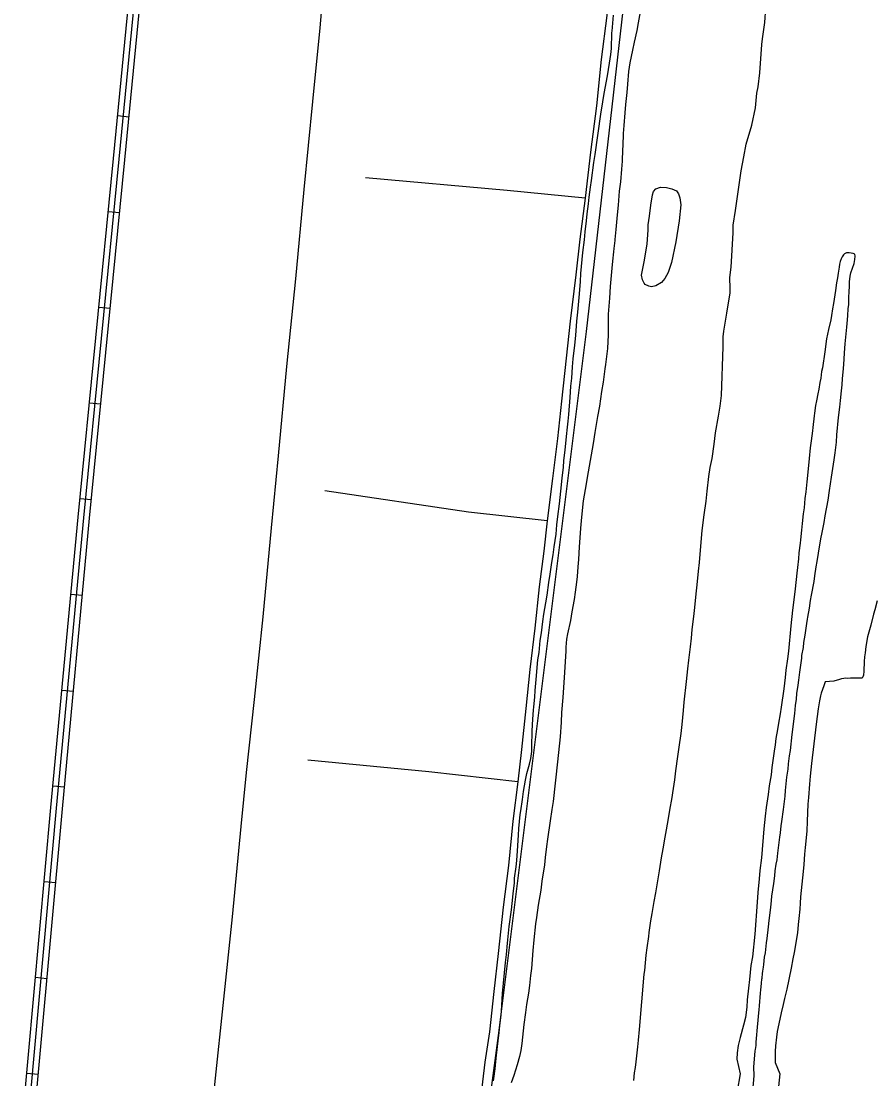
# Model space of a CAD drawing. Extents: x 3445503 to 3483459, y 540493 to 566012.
# Drawn here: x 3455058 to 3457278, y 554200 to 556949 of the extents above; entities that cross this region are included whole.
import ezdxf

# ---------------------------------------------------------------- set-up
doc = ezdxf.new("R2010")
doc.units = 0
for name, color, linetype in [('V-DTCH-CNTR', 7, 'Continuous'), ('V-ROAD-CNTR', 7, 'Continuous'), ('V-SITE-VEGE', 7, 'Continuous'), ('V-TOPO-SHOR', 7, 'Continuous')]:
    doc.layers.add(name, color=color, linetype=linetype)

msp = doc.modelspace()

# ---------------------------------------------------------------- linework, layer by layer
at = {"layer": 'V-DTCH-CNTR'}
for points in [[(3456676.9, 557818.8), (3456669.8, 557775.6), (3456659.2, 557676.6), (3456647.2, 557573.1), (3456636.9, 557478.8), (3456626.2, 557370.5), (3456614.8, 557276.5), (3456605.5, 557183.1), (3456592.5, 557076.8), (3456581.4, 556964.2), (3456566.1, 556850), (3456554, 556729.6), (3456538.3, 556609.2), (3456524.4, 556489), (3456510.8, 556383.1), (3456500.6, 556290), (3456485.4, 556169.9)], [(3455533.9, 553943.3), (3455554.3, 554111.4), (3455580.2, 554357.2), (3455607.5, 554621.4), (3455630.3, 554855.6), (3455644.4, 554996.6), (3455665.2, 555186.3), (3455687.3, 555400.5), (3455709.2, 555632.5), (3455727.6, 555819.9), (3455749.1, 556051.3), (3455772.5, 556280), (3455794, 556512), (3455816.8, 556740.4), (3455836, 556932.4), (3455853.1, 557133.1), (3455871.1, 557288.3), (3455874.4, 557317), (3455891.6, 557489.6), (3455911.3, 557688.3), (3455922.3, 557808.4)], [(3456524.4, 556489), (3456322.1, 556508.9), (3455953.5, 556542.5)], [(3456485.4, 556169.9), (3456475.1, 556073.3), (3456463.2, 555961.9), (3456452.4, 555864.9), (3456439.5, 555760.8), (3456426.3, 555650.2), (3456417.3, 555571.5), (3456405.1, 555479.2), (3456393.6, 555371.8), (3456381.1, 555263.7), (3456370.5, 555162.2), (3456359.5, 555055.8), (3456350.1, 554972.4), (3456336.8, 554869.9), (3456325.7, 554754.5), (3456311.9, 554646.5), (3456298.4, 554525.5), (3456287.5, 554426.8), (3456275.7, 554321.8), (3456263.8, 554242.8), (3456253.7, 554155.9)], [(3456426.3, 555650.2), (3456221.1, 555672.9), (3455848.3, 555728.8)], [(3456350.1, 554972.4), (3456118.6, 554998.3), (3455803.8, 555028.3)]]:
    msp.add_lwpolyline(points, dxfattribs=at)
at = {"layer": 'V-ROAD-CNTR'}
for p, q in [((3455309.2, 556703.8), (3455339.1, 556700.9)), ((3455284.8, 556455), (3455314.7, 556452)), ((3455260.3, 556206.2), (3455290.1, 556203.2)), ((3455235.7, 555957.4), (3455265.5, 555954.5)), ((3455211.1, 555708.6), (3455241, 555705.7)), ((3455187.6, 555459.7), (3455217.5, 555456.9)), ((3455164.3, 555210.7), (3455194.2, 555207.9)), ((3455141.1, 554961.8), (3455170.9, 554959)), ((3455118.3, 554712.8), (3455148.2, 554710.1)), ((3455095.7, 554463.8), (3455125.6, 554461.1)), ((3455073.1, 554214.9), (3455103, 554212.2))]:
    msp.add_line(p, q, dxfattribs=at)
for points in [[(3455047.1, 553928), (3455135.7, 554904.9), (3455206.3, 555660), (3455298.4, 556592), (3455380.5, 557438.1), (3455453.5, 558224), (3455550.4, 559180.1), (3455643.4, 560141.5), (3455727.9, 560965.6), (3455796.2, 561639.5), (3455797, 561744.8)], [(3455061, 553914.7), (3455150.7, 554903.5), (3455221.2, 555658.5), (3455313.3, 556590.6), (3455395.5, 557436.7), (3455468.4, 558222.6), (3455565.3, 559178.6), (3455658.4, 560140), (3455742.8, 560964), (3455811.2, 561638.7), (3455812, 561744.7)], [(3455077.6, 553932.2), (3455165.6, 554902.2), (3455236.2, 555657.1), (3455328.2, 556589.1), (3455410.4, 557435.3), (3455483.4, 558221.1), (3455580.2, 559177.1), (3455673.3, 560138.5), (3455757.7, 560962.5), (3455826.2, 561637.9), (3455827, 561744.6)]]:
    msp.add_lwpolyline(points, dxfattribs=at)
at = {"layer": 'V-SITE-VEGE'}
for points in [[(3456901.3, 556254.9), (3456901.2, 556283.1), (3456904.5, 556309.7), (3456909.2, 556399.2), (3456909.1, 556419.1), (3456915.6, 556457.2), (3456930.3, 556560), (3456936.8, 556596.5), (3456943.3, 556629.7), (3456958.1, 556679.5), (3456967.9, 556724.2), (3456971.1, 556762.4), (3456974.4, 556779), (3456979.2, 556815.4), (3456984, 556888.4), (3456985.6, 556903.3), (3456992.1, 556946.4), (3456996.8, 557022.7)], [(3456671.7, 556997.2), (3456662.8, 556945.3), (3456658.9, 556925.2), (3456652.4, 556894.8), (3456647.5, 556874), (3456640.9, 556841.5), (3456637.7, 556818.9), (3456634.7, 556786), (3456633, 556764.4), (3456630, 556732.9), (3456627.5, 556711.4), (3456624.9, 556678.5), (3456623.5, 556657.2), (3456622.3, 556625.7), (3456622.1, 556615.8), (3456620.6, 556585.4), (3456618.8, 556564.9), (3456616.2, 556531.6), (3456613.3, 556507.6), (3456610.6, 556471.1), (3456608.1, 556446), (3456604.7, 556407.8), (3456601.8, 556381.6), (3456601.7, 556379.5), (3456598.9, 556358.3), (3456598.4, 556350.2), (3456595.6, 556325.1), (3456594.2, 556307.7), (3456589.9, 556259.6), (3456588, 556229.2), (3456584.9, 556187.4), (3456584.6, 556172.2), (3456584.6, 556149.5), (3456584.4, 556133.6), (3456582.4, 556098.6), (3456577.8, 556056.8), (3456575.9, 556045.5), (3456571.1, 556010.9), (3456567.5, 555986.5), (3456561.6, 555948.3), (3456556.9, 555921.8), (3456550.2, 555880.2), (3456545.5, 555851.5), (3456532.3, 555778.1), (3456524.5, 555731.8), (3456519.8, 555702.8), (3456514.9, 555659.7), (3456512.3, 555631), (3456509.6, 555594.2), (3456509.1, 555583.2), (3456507.1, 555550), (3456505.7, 555531.2), (3456504.3, 555506.1), (3456501.9, 555490.9), (3456499, 555465.1), (3456495.9, 555445.7), (3456490.4, 555413.5), (3456486.5, 555391.3), (3456478.5, 555356.3), (3456475.8, 555342.9), (3456474.8, 555322.4), (3456474.7, 555312.8), (3456470.6, 555255.8), (3456468.5, 555217.6), (3456466.7, 555191.1), (3456463.6, 555152.2), (3456462.5, 555126.7), (3456459.4, 555089.2), (3456453.1, 555024.1), (3456441.2, 554920.8), (3456438.4, 554900), (3456434, 554870.7), (3456427.2, 554822.6), (3456424.4, 554803.5), (3456420.8, 554775.2), (3456418.7, 554756.1), (3456412.4, 554713.7), (3456409.2, 554690.7), (3456402.5, 554651.2), (3456397.8, 554619), (3456395.7, 554603.1), (3456391.5, 554561), (3456389, 554533.4), (3456385.4, 554487.1), (3456383, 554468.7), (3456380.1, 554442.2), (3456377.3, 554422.7), (3456372.2, 554392.7), (3456369.4, 554372.2), (3456365.4, 554341.5), (3456360, 554291.9), (3456357.2, 554273.9)], [(3456493.8, 556072), (3456497.9, 556107), (3456500.4, 556132.4), (3456503.1, 556169.2), (3456506, 556193.3), (3456510.3, 556240.7), (3456512.2, 556272.5), (3456513.6, 556293.1), (3456518.7, 556347.9), (3456522.8, 556381.1), (3456524.9, 556401.6), (3456528.2, 556430.6), (3456529.9, 556448.7), (3456533.5, 556474.8), (3456535.1, 556491.8), (3456538.4, 556517.6), (3456540.8, 556535.6), (3456547.6, 556582.3), (3456551.1, 556603.1), (3456565.5, 556708.1), (3456570.6, 556739.6), (3456574.5, 556761.1), (3456580, 556793.6), (3456583.4, 556812.7), (3456589.4, 556851.9), (3456591.7, 556863.2), (3456593.3, 556878.1), (3456593.6, 556892.2), (3456594.1, 556904.3), (3456594.4, 556919.8), (3456595.1, 556923.7), (3456595.6, 556934), (3456598.6, 556964.8)], [(3456997.7, 554564.5), (3457001.7, 554595.3), (3457003.4, 554611.5), (3457007.1, 554645.5), (3457008.8, 554663.2), (3457010.1, 554674.5), (3457014.8, 554707.7), (3457018, 554727.5), (3457018.9, 554740.2), (3457021.7, 554758.3), (3457023.6, 554769.6), (3457025.3, 554786.5), (3457030.9, 554828.2), (3457032.2, 554839.6), (3457034.6, 554857.6), (3457036.2, 554868.5), (3457040.2, 554899.7), (3457044.3, 554934.7), (3457045.2, 554949.2), (3457049.3, 554984.5), (3457052.1, 555005), (3457053.4, 555019.2), (3457056.2, 555040), (3457058.2, 555053.5), (3457062.8, 555095.2), (3457069.7, 555149.6), (3457071.8, 555170.5), (3457074.1, 555186.8), (3457075.4, 555201.3), (3457078.3, 555223.2), (3457079.9, 555236.6), (3457082.7, 555257.1), (3457083.9, 555263.5), (3457087.9, 555293.2), (3457088.3, 555300.2), (3457091.9, 555321.4), (3457093.5, 555334.5), (3457096.3, 555353.6), (3457101, 555383.6), (3457102.6, 555394.6), (3457103.7, 555399.9), (3457107.7, 555423.6), (3457110.8, 555443.7), (3457113.1, 555457.1), (3457119.7, 555493.2), (3457121.7, 555507.6), (3457125.6, 555530.6), (3457128, 555545.1), (3457131.2, 555566.3), (3457137.8, 555603.7), (3457141.2, 555620), (3457146.2, 555645.8), (3457149, 555663.8), (3457156.4, 555704.4), (3457160.3, 555729.1), (3457162.7, 555746.5), (3457165.5, 555764.1), (3457172.2, 555808.7), (3457174.6, 555827.4), (3457177.9, 555855.3), (3457179.3, 555873.7), (3457183.5, 555919.3), (3457186.4, 555946.2), (3457188.1, 555963.2), (3457191, 555988.3), (3457193, 556004.2), (3457194, 556020.8), (3457196.2, 556045.3), (3457198, 556070.7), (3457199.3, 556087.4), (3457200.4, 556110.7), (3457205.3, 556153.9), (3457206.7, 556173), (3457207.2, 556184.3), (3457208.6, 556202), (3457209.8, 556213.3), (3457210.5, 556232.4), (3457211.4, 556245.2), (3457212, 556261.4), (3457212.1, 556272.1), (3457213.4, 556286.9), (3457215.3, 556295.4), (3457224.2, 556319.3), (3457226.2, 556329.6), (3457226.3, 556338.1), (3457225.7, 556344.1), (3457221.8, 556345.6), (3457210.9, 556346.8), (3457204.1, 556346.9), (3457198.8, 556344.5), (3457196.2, 556341.7), (3457192.6, 556336.8), (3457190.4, 556331.9), (3457187.8, 556324.5), (3457186.3, 556317.5), (3457184.8, 556309.7), (3457182.4, 556294.1), (3457180.8, 556282.1), (3457178.4, 556269.1), (3457175.3, 556249.6), (3457170.2, 556215.7)], [(3456651.1, 554195.4), (3456653.2, 554215.5), (3456655.5, 554229.3), (3456657.2, 554243.8), (3456661.4, 554283.4), (3456663, 554300.4), (3456665.6, 554328), (3456678.5, 554472), (3456679.7, 554481.5), (3456683.5, 554521.1), (3456686, 554540.2), (3456690, 554570.2), (3456691.2, 554580.5), (3456695.6, 554610.5), (3456699.1, 554629.6), (3456704.5, 554661.1), (3456708.8, 554683), (3456717.9, 554740.9), (3456723.3, 554774.8), (3456727.2, 554797.4), (3456732.7, 554827.8), (3456735.8, 554847.2), (3456741.6, 554876.9), (3456745.1, 554898.5), (3456751, 554931.3), (3456752.6, 554943), (3456757.7, 554977.3), (3456760.6, 555000.9), (3456765.4, 555037.7), (3456769.4, 555062.4), (3456774.2, 555097.8), (3456777, 555121.1), (3456780.1, 555157.2), (3456782.2, 555179.1), (3456788.3, 555232.9), (3456791.7, 555265.8), (3456794.2, 555288.4), (3456798.3, 555322.7), (3456801.1, 555345.7), (3456803.2, 555368), (3456807, 555401.9), (3456809.8, 555424.9), (3456813.2, 555460.3), (3456815.7, 555484.3), (3456819.1, 555519.3), (3456821.6, 555542), (3456823.4, 555563.9), (3456828.6, 555625.1), (3456834.2, 555666.1), (3456839.4, 555701.8), (3456842.2, 555727.2), (3456846.4, 555765.4), (3456850, 555789.5), (3456854.6, 555812.4), (3456860.1, 555849.9), (3456863.4, 555878.9), (3456871.2, 555922.3), (3456875.5, 555948.8), (3456878.8, 555976.4), (3456883.6, 556102.4), (3456883.5, 556128.9), (3456885.1, 556143.8), (3456893.2, 556190.3), (3456901.4, 556243.3), (3456901.3, 556254.9)], [(3457170.2, 556215.7), (3457167.8, 556201.9), (3457165.1, 556184.3), (3457163.1, 556173), (3457157.4, 556148.2), (3457152.4, 556123.9), (3457147.6, 556090), (3457141.3, 556048.6), (3457139, 556038.4), (3457137, 556021.4), (3457135, 556010.1), (3457132.3, 555992.4), (3457129.6, 555980.4), (3457126.5, 555962.4), (3457123.8, 555950.1), (3457121, 555930.6), (3457119.8, 555923.5), (3457116.2, 555893.1), (3457115.7, 555884.6), (3457112.1, 555858.5), (3457110, 555840.1), (3457107.4, 555812.2), (3457105.4, 555794.1), (3457101.2, 555751.7), (3457098.3, 555725.5), (3457096.2, 555708.5), (3457094.1, 555684.1), (3457091.7, 555668.6), (3457088.8, 555643.5), (3457087.1, 555626.5), (3457084.3, 555601), (3457083.4, 555592.6), (3457080.5, 555567.5), (3457079.2, 555551.5), (3457076.4, 555528.9), (3457074.7, 555514.1), (3457070.6, 555474.1), (3457067.7, 555452.2), (3457063.7, 555418.6), (3457059.1, 555377.9), (3457053.1, 555312.1), (3457050.7, 555292), (3457046.7, 555262.6), (3457044.9, 555242.8), (3457040.9, 555213.8), (3457034.1, 555166.1), (3457031.4, 555148.5), (3457027.1, 555124.1), (3457024.7, 555108.2), (3457020.8, 555084.5), (3457018.4, 555067.9), (3457016.4, 555052), (3457010.1, 555009.6), (3457008, 554990.5), (3457003.3, 554961.2), (3457000.1, 554939.3), (3456995.3, 554905), (3456992.5, 554882.7), (3456989.1, 554849.5), (3456982.9, 554774.5), (3456979.2, 554741.6), (3456977.1, 554720), (3456973.4, 554683.9), (3456971.9, 554659.5), (3456965.6, 554576.4), (3456959.4, 554517.3), (3456955.8, 554494.3), (3456951.7, 554457.9), (3456949.6, 554435.3), (3456946.3, 554404.9), (3456944.6, 554386.5), (3456941.3, 554359.6), (3456936.7, 554339.5), (3456927.7, 554307.4), (3456922.4, 554286.2), (3456919.6, 554267.1), (3456919.4, 554251.2), (3456927.3, 554213.1), (3456920.1, 554167.4)], [(3456286.5, 554194.6), (3456288.2, 554206.7), (3456290.6, 554226.1), (3456293.5, 554253.7), (3456296.5, 554283.7), (3456300.9, 554320.5), (3456303.3, 554338.2), (3456306.3, 554365.4), (3456307.5, 554375.7), (3456310, 554422), (3456318, 554502.7), (3456320.1, 554522.8), (3456322.7, 554552.2), (3456324.4, 554570.2), (3456327.3, 554596), (3456333.3, 554639.2), (3456335.3, 554655.8), (3456337.8, 554680.5), (3456338.3, 554688.3), (3456340.7, 554708.8), (3456341.3, 554721.2), (3456345.3, 554751.3), (3456347, 554767.5), (3456349.2, 554792.7), (3456351.2, 554833.4), (3456352.6, 554850.7), (3456356, 554886.8), (3456357.2, 554896.3), (3456361.6, 554926.4), (3456364.7, 554947.2), (3456369.4, 554976.2), (3456373.2, 554993.8), (3456379.7, 555018.2), (3456383.1, 555032.3), (3456385.8, 555051), (3456386.4, 555063), (3456387, 555104.5), (3456389, 555135.3), (3456390.7, 555158.6), (3456391.6, 555167.1), (3456393.7, 555191.9), (3456395.1, 555209.6), (3456397.7, 555237.9), (3456402, 555289.2), (3456404.8, 555308.6), (3456408.1, 555339), (3456410.9, 555359.5), (3456414.6, 555388.5), (3456417.4, 555407.6), (3456422.1, 555436.9), (3456425.6, 555457.4), (3456430.7, 555490.6), (3456433.5, 555511.5), (3456437.9, 555542.6), (3456441.4, 555562), (3456444.2, 555582.9), (3456449, 555615.4), (3456451.5, 555640.5), (3456454, 555662), (3456458, 555694.6), (3456463.1, 555744.1), (3456465.1, 555762.5), (3456468.4, 555789), (3456469.7, 555807), (3456472.6, 555833.9), (3456476, 555870), (3456478.9, 555894), (3456480.9, 555909.9), (3456482.6, 555926.6), (3456485.8, 555971.1), (3456487.7, 556000.9), (3456489.8, 556021.4), (3456492, 556051.1), (3456493.8, 556072)], [(3457283.7, 555442.4), (3457277.6, 555419.4), (3457274.2, 555407.8), (3457267.1, 555378.9), (3457261.8, 555360.9), (3457258.4, 555348.6), (3457254.2, 555324.2), (3457252.5, 555307.6), (3457251.2, 555296.9), (3457250, 555284.6), (3457249.9, 555277.5), (3457249, 555266.9), (3457248.9, 555260.1), (3457248, 555249.5), (3457246.9, 555244.6), (3457244.7, 555241.4), (3457242.2, 555241.1), (3457237.6, 555241.2), (3457233.7, 555241.6), (3457214.6, 555241.9), (3457205.7, 555241), (3457200.8, 555241.1), (3457197.2, 555240.8), (3457191.2, 555239.5), (3457185.5, 555237.8), (3457171.6, 555234.1), (3457148.5, 555231.6), (3457146.7, 555227.1), (3457145.2, 555221.4), (3457138.5, 555202.7), (3457136.6, 555195.7), (3457133.9, 555182.3), (3457130.8, 555161.8), (3457125.2, 555121.8), (3457113, 555020), (3457109.9, 554987.1), (3457107.5, 554965.5), (3457105.2, 554931.6), (3457103.8, 554913.5), (3457102.1, 554869.6), (3457100.6, 554843.4), (3457096.4, 554801), (3457095, 554783.7), (3457093.2, 554757.1), (3457091.5, 554739.1), (3457084.8, 554672.9), (3457083.8, 554656.3), (3457082.5, 554640.8), (3457080, 554617.1), (3457078.7, 554600.8), (3457076.6, 554579.6), (3457068, 554528.3), (3457064.9, 554512.1), (3457060.6, 554487.4), (3457048.7, 554433), (3457042.7, 554408.6), (3457039.3, 554393.1), (3457034.7, 554371.6), (3457028.2, 554343.3), (3457024.3, 554322.9), (3457022, 554308.4), (3457019.8, 554286.1), (3457018.9, 554270.9), (3457018.6, 554252.8), (3457019.1, 554242.2), (3457031.1, 554212.8), (3457020.9, 554122.2)], [(3456957.7, 554138.4), (3456964, 554207.7), (3456963.3, 554230.7), (3456966.8, 554271.7), (3456967.6, 554276.6), (3456968, 554280.2), (3456968.9, 554287.6), (3456969.3, 554295), (3456970.5, 554304.9), (3456972.4, 554334), (3456977.4, 554379.9), (3456978.3, 554389.1), (3456979.2, 554402.2), (3456979.7, 554410.7), (3456980.9, 554423.1), (3456981.4, 554430.5), (3456983.4, 554448.2), (3456984, 554458.8), (3456984.7, 554462), (3456985.6, 554473.3), (3456986.8, 554479.7), (3456988, 554490.3), (3456989.2, 554497), (3456991.3, 554516.1), (3456993.2, 554527.7), (3456994.4, 554536.2), (3456996.1, 554553.2), (3456997.7, 554564.5)], [(3456357.2, 554273.9), (3456354.1, 554258), (3456348.1, 554236.5), (3456339.2, 554208.7), (3456332.2, 554189.3)]]:
    msp.add_lwpolyline(points, dxfattribs=at)
at = {"layer": 'V-TOPO-SHOR'}
for points in [[(3456104.7, 552805.8), (3456198.9, 553559.2), (3456299.8, 554312.6), (3456528.5, 556142.3), (3456669.8, 557380), (3456831.2, 558563.9), (3457039.8, 560454.2), (3457174.3, 561483.4)], [(3456678.3, 556268.5), (3456674, 556276.8), (3456671.6, 556289.2), (3456678.7, 556327.7), (3456685.9, 556370.2), (3456688.4, 556406.5), (3456688.3, 556420.3), (3456692.1, 556442.5), (3456695.6, 556471.5), (3456699.7, 556498.2), (3456702.7, 556506.9), (3456708.7, 556513.5), (3456720.3, 556517.6), (3456736.4, 556517.3), (3456750.1, 556514), (3456761.9, 556508.2), (3456767.4, 556500.5), (3456770.9, 556490), (3456773.7, 556472.2), (3456769.4, 556430.8), (3456760.3, 556375.5), (3456748.8, 556321.8), (3456740.8, 556296), (3456732.1, 556280.1), (3456723.2, 556269.8), (3456708.4, 556261.3), (3456697.3, 556259.2), (3456690.6, 556260.4), (3456681.1, 556264.5), (3456678.3, 556268.5)]]:
    msp.add_lwpolyline(points, dxfattribs=at)

doc.saveas('drawing.dxf')
